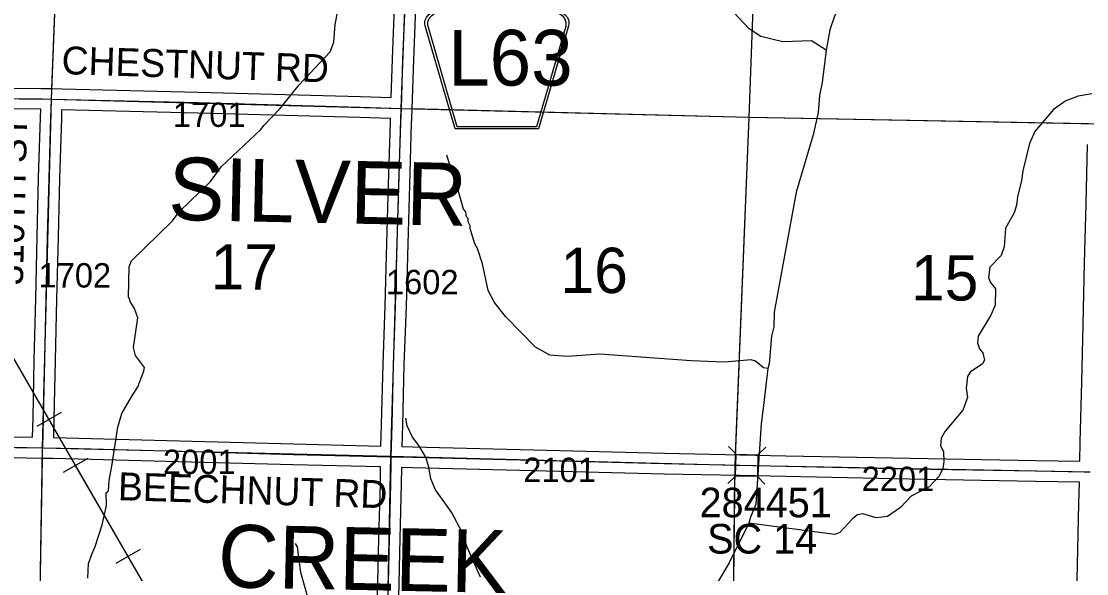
# Model space of a CAD drawing. Extents: x -132.8 to -73.3, y -60 to -26.
# Drawn here: x -109.208 to -106.152, y -53.969 to -52.384 of the extents above; entities that cross this region are included whole.
import ezdxf

# ---------------------------------------------------------------- set-up
doc = ezdxf.new("R2010")
doc.units = 0
for name, color, linetype in [('tdCoHydroRiver', 7, 'Continuous'), ('tdCoPipe', 7, 'Continuous'), ('tdCoSecRdNmbr', 7, 'Continuous'), ('tdCoSecRdTxt', 7, 'Continuous'), ('tdCoSecRteBand', 7, 'Continuous'), ('tdCoSecRteCL', 7, 'Continuous'), ('tdCoSectLine', 7, 'Continuous'), ('tdCoSectLinePart', 7, 'Continuous'), ('tdCoSectNmbr', 7, 'Continuous'), ('tdCoShieldCoRte', 7, 'Continuous'), ('tdCoStrucSec', 7, 'Continuous'), ('tdCoStrucSecCoName', 7, 'Continuous'), ('tdCoStrucSecFHWANum', 7, 'Continuous'), ('tdCoSurfGravel', 7, 'Continuous'), ('tdCoTwpNameTxt', 7, 'Continuous')]:
    doc.layers.add(name, color=color, linetype=linetype)

msp = doc.modelspace()

# ---------------------------------------------------------------- linework, layer by layer
at = {"layer": 'tdCoHydroRiver'}
for points in [[(-106.6352, -51.9158), (-106.6432, -51.9235), (-106.7027, -52.0356), (-106.7376, -52.1074), (-106.8748, -52.3692), (-106.8884, -52.4083), (-106.8992, -52.4664)], [(-106.8992, -52.4664), (-106.9412, -52.4401), (-107.0233, -52.4429), (-107.0861, -52.4272), (-107.1203, -52.4059), (-107.1803, -52.3413)], [(-109.0171, -53.9823), (-109.0145, -53.9398), (-109.0044, -53.9116), (-108.996, -53.8913), (-108.9756, -53.8287), (-108.9632, -53.7738), (-108.9639, -53.7375), (-108.9575, -53.7313), (-108.9552, -53.7014), (-108.9479, -53.6605), (-108.931, -53.5489), (-108.919, -53.5098), (-108.8911, -53.4615), (-108.8714, -53.4304), (-108.8696, -53.4226), (-108.8562, -53.3882), (-108.8543, -53.3772), (-108.8804, -53.3435), (-108.8861, -53.3197), (-108.873, -53.2348), (-108.8834, -53.2077), (-108.8956, -53.1885), (-108.897, -53.179), (-108.9, -53.1758), (-108.898, -53.089), (-108.8913, -53.0718), (-108.7749, -52.9579), (-108.7537, -52.93), (-108.6649, -52.8438), (-108.6339, -52.8019), (-108.5208, -52.6942), (-108.5111, -52.6818), (-108.4658, -52.6356), (-108.4105, -52.5659), (-108.3214, -52.4718), (-108.3113, -52.4436), (-108.3069, -52.3932), (-108.2997, -52.354)], [(-106.8992, -52.4664), (-106.9109, -52.5592), (-106.9181, -52.5969), (-106.9224, -52.6457), (-106.9366, -52.71), (-106.9847, -52.8745), (-107.0481, -53.2185), (-107.0491, -53.2611), (-107.0561, -53.2878), (-107.0627, -53.3665), (-107.0662, -53.3806)], [(-106.1367, -52.5919), (-106.1763, -52.5988), (-106.2114, -52.6122), (-106.2467, -52.6366), (-106.3003, -52.7), (-106.3153, -52.7344), (-106.3345, -52.8128), (-106.3383, -52.8411), (-106.3505, -52.8881), (-106.3526, -52.9117), (-106.3595, -52.9337), (-106.3842, -52.9772), (-106.3886, -53.0308), (-106.3971, -53.0558), (-106.4295, -53.0898), (-106.4334, -53.1196), (-106.4274, -53.134), (-106.4136, -53.1517), (-106.4147, -53.199), (-106.4264, -53.2271), (-106.4626, -53.2878), (-106.4646, -53.3066), (-106.4587, -53.3241), (-106.4495, -53.3354), (-106.4453, -53.356), (-106.4503, -53.3669), (-106.4856, -53.3913), (-106.4938, -53.4038), (-106.4977, -53.4368), (-106.4936, -53.4637), (-106.5071, -53.4997), (-106.5575, -53.56), (-106.569, -53.5802), (-106.5711, -53.6023), (-106.562, -53.6183), (-106.5611, -53.6483), (-106.5647, -53.6671), (-106.5747, -53.689), (-106.6039, -53.7198), (-106.655, -53.747), (-106.6858, -53.7794), (-106.7227, -53.8053), (-106.7559, -53.8093), (-106.7935, -53.7973), (-106.8094, -53.8001), (-106.8223, -53.8108), (-106.8595, -53.851), (-106.8739, -53.8569), (-107.1209, -53.8242)], [(-107.0662, -53.3806), (-107.0787, -53.3787), (-107.1019, -53.3592), (-107.1145, -53.3558), (-107.1904, -53.3618), (-107.2866, -53.358), (-107.5481, -53.3391), (-107.6414, -53.3463), (-107.6918, -53.3419), (-107.7323, -53.3189), (-107.8186, -53.2316), (-107.8508, -53.1914), (-107.8689, -53.1563), (-107.8845, -53.0802), (-107.8992, -53.0356), (-107.9068, -53.0228), (-107.9199, -52.9784), (-107.9197, -52.9705), (-107.9258, -52.9593), (-107.9256, -52.9498), (-107.9302, -52.945), (-107.933, -52.9307), (-107.9391, -52.9227), (-107.9566, -52.8623), (-107.9699, -52.8241), (-107.9875, -52.7685)], [(-107.0662, -53.3806), (-107.0799, -53.4939), (-107.0857, -53.5395), (-107.1006, -53.7695), (-107.1157, -53.807), (-107.1209, -53.8242)], [(-107.8901, -53.9793), (-107.9291, -53.8932), (-107.9423, -53.8519), (-107.974, -53.7927), (-108.0199, -53.7285), (-108.0333, -53.6966), (-108.0388, -53.6634), (-108.0476, -53.6348), (-108.0673, -53.6012), (-108.0857, -53.5771), (-108.1007, -53.5451), (-108.1049, -53.523)], [(-107.1209, -53.8242), (-107.1773, -53.938), (-107.2907, -54.1294), (-107.3876, -54.2864), (-107.4169, -54.3251), (-107.4724, -54.4011), (-107.5407, -54.4878)], [(-107.6562, -54.6965), (-107.716, -54.6919), (-107.9021, -54.6827), (-107.9161, -54.6745), (-107.9206, -54.6633), (-107.921, -54.6144), (-107.9283, -54.5906), (-107.9387, -54.5635), (-107.9842, -54.4867), (-107.9903, -54.4771), (-108.0071, -54.4514), (-108.0886, -54.3643), (-108.1382, -54.3252), (-108.2625, -54.2402), (-108.321, -54.1788), (-108.3544, -54.1228), (-108.3737, -54.0719), (-108.3735, -54.0656), (-108.3811, -54.0512), (-108.3839, -54.0385), (-108.387, -54.0337), (-108.4059, -53.9654), (-108.4152, -53.8926), (-108.4213, -53.883)]]:
    msp.add_lwpolyline(points, dxfattribs=at)
at = {"layer": 'tdCoPipe'}
for p, q in [((-109.0935, -53.5067), (-109.1632, -53.547)), ((-109.0173, -53.6385), (-109.0872, -53.6789)), ((-108.8665, -53.8994), (-108.9362, -53.9397))]:
    msp.add_line(p, q, dxfattribs=at)
for points in [[(-107.9908, -55.4887), (-108.6762, -54.3091), (-109.4837, -52.9125), (-109.9753, -51.983)], [(-109.1284, -53.5269), (-109.2793, -53.266)], [(-108.9014, -53.9195), (-109.0523, -53.6587)]]:
    msp.add_lwpolyline(points, dxfattribs=at)
at = {"layer": 'tdCoSecRteBand'}
for points in [[(-109.6179, -52.5723), (-109.1504, -52.5764), (-109.1504, -52.5764), (-109.1504, -52.5764), (-109.1504, -52.5764), (-109.1204, -52.5771), (-109.0904, -52.5778), (-108.7, -52.5873), (-108.7, -52.5873), (-108.6999, -52.5873), (-108.2348, -52.6002), (-108.2348, -52.6002), (-108.2347, -52.6002), (-108.1465, -52.6029), (-108.1465, -52.6029), (-108.1429, -52.4922), (-108.1429, -52.4921), (-108.1429, -52.492), (-108.136, -52.3169)], [(-108.0761, -52.3193), (-108.083, -52.4943), (-108.0875, -52.6348), (-108.0885, -52.6647), (-108.0885, -52.6647), (-108.0889, -52.6756), (-108.0943, -52.8544), (-108.0992, -53.0227), (-108.1039, -53.2022), (-108.1039, -53.2024), (-108.1039, -53.2026), (-108.1101, -53.3698), (-108.1143, -53.5432), (-108.1143, -53.5433), (-108.1143, -53.5433), (-108.116, -53.6043), (-108.0842, -53.6051), (-108.0842, -53.6051), (-108.0842, -53.6051), (-107.7382, -53.6137), (-107.7382, -53.6137), (-107.7382, -53.6137), (-107.3627, -53.6233), (-107.146, -53.6279), (-107.0143, -53.6307), (-106.6585, -53.6379), (-106.298, -53.6445), (-106.1712, -53.6463)], [(-109.2839, -53.5755), (-109.1754, -53.5776), (-109.1753, -53.5776), (-109.1739, -53.5222), (-109.1705, -53.356), (-109.1705, -53.356), (-109.1705, -53.3559), (-109.1663, -53.1799), (-109.1623, -53.0019), (-109.1623, -53.0018), (-109.1623, -53.0018), (-109.1581, -52.8338), (-109.1581, -52.8337), (-109.1581, -52.8336), (-109.1525, -52.6604), (-109.1519, -52.6364), (-109.6184, -52.6323)], [(-108.176, -53.6029), (-108.176, -53.6028), (-108.1743, -53.5417), (-108.1701, -53.3682), (-108.1701, -53.368), (-108.1701, -53.3678), (-108.1639, -53.2005), (-108.1592, -53.0211), (-108.1592, -53.0211), (-108.1592, -53.021), (-108.1543, -52.8526), (-108.1543, -52.8526), (-108.1543, -52.8526), (-108.1489, -52.6738), (-108.1489, -52.6738), (-108.1488, -52.6737), (-108.1485, -52.6629), (-108.2366, -52.6601), (-108.7016, -52.6473), (-109.0919, -52.6378), (-109.0925, -52.662), (-109.0925, -52.6621), (-109.0925, -52.6622), (-109.0982, -52.8354), (-109.1023, -53.0032), (-109.1063, -53.1812), (-109.1063, -53.1813), (-109.1063, -53.1813), (-109.1105, -53.3573), (-109.1139, -53.5235), (-109.1139, -53.5235), (-109.1139, -53.5236), (-109.1153, -53.5788), (-109.0427, -53.5802), (-109.0426, -53.5802), (-109.0424, -53.5802), (-108.7539, -53.5881), (-108.427, -53.5969), (-108.1761, -53.6029), (-108.176, -53.6029)], [(-106.1712, -53.6463), (-106.1712, -53.6462), (-106.17, -53.5912), (-106.17, -53.5911), (-106.17, -53.5911), (-106.1655, -53.4195), (-106.1616, -53.2541), (-106.1577, -53.0775), (-106.1576, -53.0774), (-106.1576, -53.0773), (-106.153, -52.9082), (-106.149, -52.7372)], [(-108.1856, -54.0377), (-108.1817, -53.8666), (-108.1817, -53.8666), (-108.1817, -53.8665), (-108.1777, -53.7104), (-108.1773, -53.6629), (-108.4284, -53.6569), (-108.4285, -53.6569), (-108.4285, -53.6569), (-108.7555, -53.648), (-108.7555, -53.648), (-108.7555, -53.648), (-109.044, -53.6402), (-109.1167, -53.6387), (-109.1167, -53.6389), (-109.1467, -53.6382), (-109.2849, -53.6355)], [(-106.1818, -54.1132), (-106.1781, -53.9426), (-106.1781, -53.9426), (-106.1781, -53.9426), (-106.1739, -53.7687), (-106.1725, -53.7063), (-106.2989, -53.7045), (-106.299, -53.7045), (-106.2991, -53.7045), (-106.6596, -53.6979), (-106.6596, -53.6979), (-106.6597, -53.6979), (-107.0155, -53.6907), (-107.0155, -53.6907), (-107.0156, -53.6907), (-107.1473, -53.6879), (-107.364, -53.6833), (-107.3641, -53.6833), (-107.3641, -53.6833), (-107.7397, -53.6737), (-108.0857, -53.6651), (-108.1174, -53.6643), (-108.1177, -53.7112), (-108.1177, -53.7114), (-108.1177, -53.7117), (-108.1217, -53.868), (-108.1256, -54.039)]]:
    msp.add_lwpolyline(points, dxfattribs=at)
at = {"layer": 'tdCoSecRteCL'}
for points in [[(-108.1175, -52.6338), (-108.1129, -52.4932), (-108.106, -52.3181), (-108.0994, -52.1455), (-108.0917, -51.9504), (-108.0853, -51.7783), (-108.0797, -51.6523), (-108.0808, -51.6314), (-108.0737, -51.4639), (-108.0686, -51.3011), (-108.0631, -51.1307), (-108.0575, -50.9605), (-108.0508, -50.7748), (-108.048, -50.7057)], [(-110.053, -52.5976), (-109.9264, -52.5998), (-109.6182, -52.6023), (-109.1464, -52.6065), (-109.1211, -52.6071)], [(-109.146, -53.6082), (-109.1439, -53.5229), (-109.1405, -53.3566), (-109.1363, -53.1806), (-109.1323, -53.0025), (-109.1281, -52.8346), (-109.1225, -52.6612), (-109.1211, -52.6071)], [(-109.1211, -52.6071), (-108.7008, -52.6173), (-108.2357, -52.6301), (-108.1175, -52.6338)], [(-108.1468, -53.6336), (-108.1443, -53.5425), (-108.1401, -53.3689), (-108.1339, -53.2014), (-108.1292, -53.0219), (-108.1243, -52.8535), (-108.1189, -52.6747), (-108.1175, -52.6338)], [(-110.0797, -53.5969), (-110.0358, -53.5986), (-109.8484, -53.6003), (-109.5747, -53.6023), (-109.2844, -53.6055), (-109.146, -53.6082)], [(-109.146, -53.6082), (-109.0433, -53.6102), (-108.7547, -53.6181), (-108.4277, -53.6269), (-108.1468, -53.6336)], [(-108.1673, -54.6348), (-108.166, -54.5472), (-108.1623, -54.3718), (-108.1581, -54.2019), (-108.1556, -54.0384), (-108.1517, -53.8673), (-108.1477, -53.7109), (-108.1472, -53.6476), (-108.1468, -53.6336)], [(-108.1468, -53.6336), (-108.0849, -53.6351), (-107.739, -53.6437), (-107.3634, -53.6533), (-107.1466, -53.6579), (-107.0149, -53.6607), (-106.6591, -53.6679), (-106.2985, -53.6745), (-106.1587, -53.6765), (-106.1419, -53.6769)]]:
    msp.add_lwpolyline(points, dxfattribs=at)
at = {"layer": 'tdCoSectLine'}
for points in [[(-109.1215, -52.6071), (-109.0817, -51.6028)], [(-108.1179, -52.6338), (-108.0812, -51.6314)], [(-107.12, -52.6595), (-107.0834, -51.665)], [(-110.0534, -52.5976), (-109.1215, -52.6071)], [(-109.1464, -53.6082), (-109.1215, -52.6071)], [(-109.1215, -52.6071), (-108.1179, -52.6338)], [(-108.1478, -53.6324), (-108.1179, -52.6338)], [(-108.1179, -52.6338), (-107.12, -52.6595)], [(-107.1604, -53.6576), (-107.12, -52.6595)], [(-107.12, -52.6595), (-106.1174, -52.6778)], [(-110.08, -53.5969), (-109.1464, -53.6082)], [(-109.1633, -54.6115), (-109.1464, -53.6082)], [(-109.1464, -53.6082), (-108.1478, -53.6324)], [(-108.1677, -54.6348), (-108.1478, -53.6324)], [(-108.1478, -53.6324), (-107.1604, -53.6576)], [(-107.1713, -54.6566), (-107.1604, -53.6576)], [(-107.1604, -53.6576), (-106.1423, -53.6769)]]:
    msp.add_lwpolyline(points, dxfattribs=at)
at = {"layer": 'tdCoSectLinePart'}
for points in [[(-109.1203, -52.5771), (-109.0829, -51.6328)], [(-107.12, -52.6595), (-107.0834, -51.665)], [(-108.0879, -52.6346), (-107.12, -52.6595)], [(-107.1592, -53.6276), (-107.12, -52.6595)], [(-107.12, -52.6595), (-106.1473, -52.6773)], [(-109.1628, -54.5815), (-109.1469, -53.6382)], [(-107.171, -54.6263), (-107.1608, -53.6875)]]:
    msp.add_lwpolyline(points, dxfattribs=at)
at = {"layer": 'tdCoShieldCoRte'}
for points in [[(-107.9632, -52.6928), (-108.0452, -52.4099), (-108.0491, -52.3967), (-108.0498, -52.3908), (-108.0498, -52.383), (-108.0455, -52.3727), (-108.0383, -52.3642), (-108.0287, -52.3575), (-107.8614, -52.2852), (-107.8539, -52.2836), (-107.8435, -52.2826), (-107.8331, -52.2836), (-107.8255, -52.2852), (-107.6583, -52.3575), (-107.6487, -52.3642), (-107.6414, -52.3727), (-107.6372, -52.383), (-107.6372, -52.3908), (-107.6379, -52.3967), (-107.6418, -52.4099), (-107.7237, -52.6928)], [(-107.9574, -52.6864), (-108.0371, -52.4112), (-108.0408, -52.3985), (-108.0415, -52.3929), (-108.0415, -52.3854), (-108.0375, -52.3755), (-108.0305, -52.3673), (-108.0213, -52.3609), (-107.8607, -52.2915), (-107.8535, -52.2899), (-107.8435, -52.289), (-107.8335, -52.2899), (-107.8263, -52.2915), (-107.6657, -52.3609), (-107.6565, -52.3673), (-107.6495, -52.3755), (-107.6454, -52.3854), (-107.6454, -52.3929), (-107.6461, -52.3985), (-107.6498, -52.4112), (-107.7296, -52.6864)]]:
    msp.add_lwpolyline(points, close=True, dxfattribs=at)
at = {"layer": 'tdCoStrucSec'}
for points in [[(-107.1812, -53.7106), (-107.1587, -53.689), (-107.1573, -53.6264)], [(-107.179, -53.6038), (-107.1573, -53.6264), (-107.0948, -53.6277)], [(-107.0722, -53.6061), (-107.0948, -53.6277), (-107.0961, -53.6903)], [(-107.0749, -53.7124), (-107.0961, -53.6903), (-107.1587, -53.689)]]:
    msp.add_lwpolyline(points, dxfattribs=at)
at = {"layer": 'tdCoSurfGravel'}
for points in [[(-108.1673, -54.6348), (-108.166, -54.5472), (-108.1623, -54.3718), (-108.1581, -54.2019), (-108.1556, -54.0384), (-108.1517, -53.8673), (-108.1477, -53.7109), (-108.1472, -53.6476), (-108.1468, -53.6336), (-108.1443, -53.5425), (-108.1401, -53.3689), (-108.1339, -53.2014), (-108.1292, -53.0219), (-108.1243, -52.8535), (-108.1189, -52.6747), (-108.1175, -52.6338), (-108.1129, -52.4932), (-108.106, -52.3181), (-108.0994, -52.1455), (-108.0917, -51.9504), (-108.0853, -51.7783), (-108.0797, -51.6523), (-108.0808, -51.6314)], [(-110.053, -52.5976), (-109.9264, -52.5998), (-109.6182, -52.6023), (-109.1464, -52.6065), (-109.1211, -52.6071)], [(-109.146, -53.6082), (-109.1439, -53.5229), (-109.1405, -53.3566), (-109.1363, -53.1806), (-109.1323, -53.0025), (-109.1281, -52.8346), (-109.1225, -52.6612), (-109.1211, -52.6071)], [(-109.1211, -52.6071), (-108.7008, -52.6173), (-108.2357, -52.6301), (-108.1175, -52.6338)], [(-112.2065, -53.532), (-111.8787, -53.5389), (-111.5574, -53.5456), (-111.1986, -53.552), (-111.0736, -53.5551), (-111.0405, -53.5559), (-110.8553, -53.5641), (-110.5019, -53.5793), (-110.1434, -53.5944), (-110.0797, -53.5969), (-110.0358, -53.5986), (-109.8484, -53.6003), (-109.5747, -53.6023), (-109.2844, -53.6055), (-109.146, -53.6082), (-109.0433, -53.6102), (-108.7547, -53.6181), (-108.4277, -53.6269), (-108.1468, -53.6336), (-108.0849, -53.6351), (-107.739, -53.6437), (-107.3634, -53.6533), (-107.1466, -53.6579)], [(-107.1466, -53.6579), (-107.0149, -53.6607), (-106.6591, -53.6679), (-106.2985, -53.6745), (-106.1587, -53.6765), (-106.1419, -53.6769)]]:
    msp.add_lwpolyline(points, dxfattribs=at)

# ---------------------------------------------------------------- texts
at = {"layer": 'tdCoSecRdNmbr'}
for s, rotation, p in [('1701', 359.9182, (-108.7728, -52.6868)), ('1702', 359.9179, (-109.1583, -53.1478)), ('1602', 359.9186, (-108.1617, -53.1671)), ('2001', 359.9182, (-108.8015, -53.6832)), ('2101', 359.9189, (-107.7678, -53.7062)), ('2201', 359.9197, (-106.7972, -53.7321))]:
    msp.add_text(s, height=0.07, rotation=rotation, dxfattribs=at).set_placement(p)
at = {"layer": 'tdCoSecRdTxt'}
for s, rotation, p in [('CHESTNUT RD', 358.1952, (-109.093, -52.5353)), ('310TH ST', 88.4575, (-109.2034, -53.1424)), ('BEECHNUT RD', 358.254, (-108.9312, -53.7581))]:
    msp.add_text(s, height=0.08, rotation=rotation, dxfattribs=at).set_placement(p)
at = {"layer": 'tdCoSectNmbr'}
for s, rotation, p in [('17', 359.9182, (-108.6647, -53.1535)), ('16', 359.9189, (-107.6612, -53.1636)), ('15', 359.9197, (-106.6559, -53.185))]:
    msp.add_text(s, height=0.13, rotation=rotation, dxfattribs=at).set_placement(p)
at = {"layer": 'tdCoShieldCoRte'}
msp.add_text('L63', height=0.16, dxfattribs=at).set_placement((-107.9832, -52.5685))
at = {"layer": 'tdCoStrucSecCoName'}
msp.add_text('SC 14', height=0.085, dxfattribs=at).set_placement((-107.2405, -53.9115))
at = {"layer": 'tdCoStrucSecFHWANum'}
msp.add_text('284451', height=0.085, dxfattribs=at).set_placement((-107.2622, -53.8075))
at = {"layer": 'tdCoTwpNameTxt'}
for s, p in [('SILVER', (-108.787, -52.9536)), ('CREEK', (-108.6449, -54.0077))]:
    msp.add_text(s, height=0.18, rotation=358.8186, dxfattribs=at).set_placement(p)

doc.saveas('drawing.dxf')
